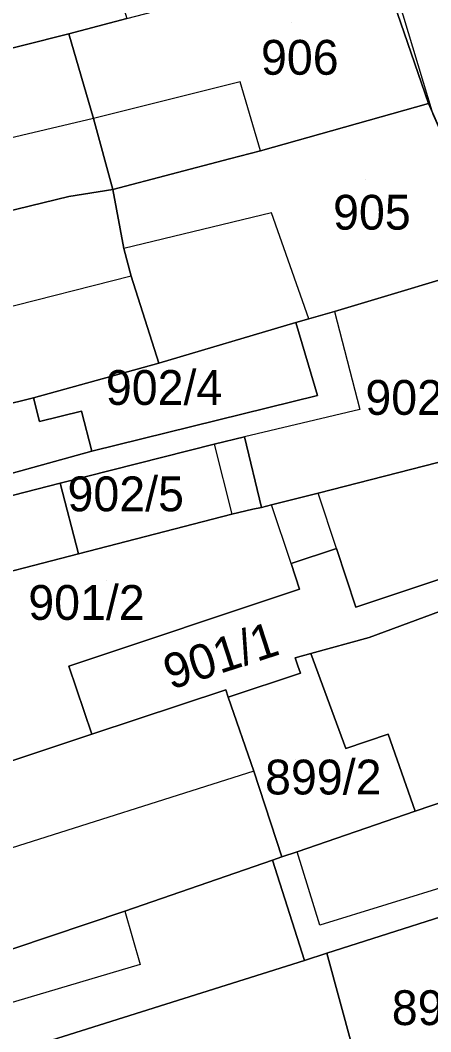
# Model space of a CAD drawing. Extents: x -263423 to -261326, y -1240067 to -1237864.
# Drawn here: x -262694.8 to -262671.2, y -1239280.5 to -1239222.4 of the extents above; entities that cross this region are included whole.
import ezdxf

# ---------------------------------------------------------------- set-up
doc = ezdxf.new("R2010")
doc.units = 0
for name, color, linetype in [('body_kn', 7, 'Continuous'), ('kladpar_druhypozemkov', 7, 'Continuous'), ('kladpar_hranice', 7, 'Continuous'), ('kladpar_parcelnecisla', 7, 'Continuous'), ('kladpar_plochy', 7, 'Continuous'), ('tarchy_linie', 7, 'Continuous'), ('zappar_hrandruhpozemk', 7, 'Continuous')]:
    doc.layers.add(name, color=color, linetype=linetype)

msp = doc.modelspace()

# ---------------------------------------------------------------- linework, layer by layer
at = {"layer": 'body_kn'}
for p, q in [((-262692.03, -1239223.17), (-262692.03, -1239223.17)), ((-262692.03, -1239223.17), (-262692.03, -1239223.17)), ((-262682.19, -1239225.92), (-262682.19, -1239225.92)), ((-262671.37, -1239227.18), (-262671.37, -1239227.18)), ((-262690.61, -1239228.03), (-262690.61, -1239228.03)), ((-262690.61, -1239228.03), (-262690.61, -1239228.03)), ((-262681.01, -1239229.89), (-262681.01, -1239229.89)), ((-262681.01, -1239229.89), (-262681.01, -1239229.89)), ((-262682.8, -1239230.36), (-262682.8, -1239230.36)), ((-262692.04, -1239232.51), (-262692.04, -1239232.51)), ((-262689.5, -1239232.12), (-262689.5, -1239232.12)), ((-262680.39, -1239233.46), (-262680.39, -1239233.46)), ((-262688.87, -1239235.5), (-262688.87, -1239235.5)), ((-262688.46, -1239237.1), (-262688.46, -1239237.1)), ((-262688.46, -1239237.1), (-262688.46, -1239237.1)), ((-262678.24, -1239239.55), (-262678.24, -1239239.55)), ((-262678.24, -1239239.55), (-262678.24, -1239239.55)), ((-262676.77, -1239239.13), (-262676.77, -1239239.13)), ((-262676.77, -1239239.13), (-262676.77, -1239239.13)), ((-262678.98, -1239239.76), (-262678.98, -1239239.76)), ((-262686.86, -1239242.09), (-262686.86, -1239242.09)), ((-262694.07, -1239244.09), (-262694.07, -1239244.09)), ((-262677.75, -1239243.94), (-262677.75, -1239243.94)), ((-262677.75, -1239243.94), (-262677.75, -1239243.94)), ((-262691.3, -1239244.85), (-262691.3, -1239244.85)), ((-262675.31, -1239244.76), (-262675.31, -1239244.76)), ((-262693.72, -1239245.44), (-262693.72, -1239245.44)), ((-262681.93, -1239246.32), (-262681.93, -1239246.32)), ((-262690.71, -1239247.15), (-262690.71, -1239247.15)), ((-262683.68, -1239246.74), (-262683.68, -1239246.74)), ((-262683.68, -1239246.74), (-262683.68, -1239246.74)), ((-262692.54, -1239248.99), (-262692.54, -1239248.99)), ((-262692.54, -1239248.99), (-262692.54, -1239248.99)), ((-262677.71, -1239249.56), (-262677.71, -1239249.56)), ((-262681.46, -1239250.47), (-262681.46, -1239250.47)), ((-262680.97, -1239250.39), (-262680.97, -1239250.39)), ((-262680.38, -1239250.24), (-262680.38, -1239250.24)), ((-262682.67, -1239250.76), (-262682.67, -1239250.76)), ((-262682.67, -1239250.76), (-262682.67, -1239250.76)), ((-262676.65, -1239252.74), (-262676.65, -1239252.74)), ((-262676.65, -1239252.74), (-262676.65, -1239252.74)), ((-262691.49, -1239253.04), (-262691.49, -1239253.04)), ((-262679.26, -1239253.61), (-262679.26, -1239253.61)), ((-262679.26, -1239253.61), (-262679.26, -1239253.61)), ((-262678.77, -1239255.07), (-262678.77, -1239255.07)), ((-262675.53, -1239256.11), (-262675.53, -1239256.11)), ((-262674.77, -1239257.86), (-262674.77, -1239257.86)), ((-262678.13, -1239258.78), (-262678.13, -1239258.78)), ((-262679.02, -1239259.02), (-262679.02, -1239259.02)), ((-262692.03, -1239259.49), (-262692.03, -1239259.49)), ((-262678.87, -1239259.48), (-262678.87, -1239259.48)), ((-262678.72, -1239259.91), (-262678.72, -1239259.91)), ((-262683.02, -1239260.86), (-262683.02, -1239260.86)), ((-262682.87, -1239261.29), (-262682.87, -1239261.29)), ((-262690.72, -1239263.41), (-262690.72, -1239263.41)), ((-262673.68, -1239263.41), (-262673.68, -1239263.41)), ((-262676.12, -1239264.23), (-262676.12, -1239264.23)), ((-262681.41, -1239265.53), (-262681.41, -1239265.53)), ((-262672.13, -1239267.83), (-262672.13, -1239267.83)), ((-262678.91, -1239270.16), (-262678.91, -1239270.16)), ((-262680.32, -1239270.64), (-262680.32, -1239270.64)), ((-262679.8, -1239270.46), (-262679.8, -1239270.46)), ((-262688.82, -1239273.57), (-262688.82, -1239273.57)), ((-262688.82, -1239273.57), (-262688.82, -1239273.57)), ((-262677.61, -1239274.38), (-262677.61, -1239274.38)), ((-262677.2, -1239275.98), (-262677.2, -1239275.98)), ((-262687.94, -1239276.63), (-262687.94, -1239276.63)), ((-262678.48, -1239276.4), (-262678.48, -1239276.4))]:
    msp.add_line(p, q, dxfattribs=at)
at = {"layer": 'kladpar_druhypozemkov'}
for p, q in [((-262679.26, -1239222.52), (-262679.26, -1239222.52)), ((-262674.96, -1239231.52), (-262674.96, -1239231.52)), ((-262684.47, -1239243.03), (-262684.47, -1239243.03)), ((-262685.94, -1239249.3), (-262685.94, -1239249.3)), ((-262689.9, -1239254.57), (-262689.9, -1239254.57)), ((-262683.74, -1239258.41), (-262683.74, -1239258.41)), ((-262679, -1239264.87), (-262679, -1239264.87))]:
    msp.add_line(p, q, dxfattribs=at)
at = {"layer": 'kladpar_hranice'}
for points in [[(-262715.06, -1239220), (-262708.03, -1239218.38), (-262702.7, -1239217.13), (-262702.51, -1239217.86), (-262690.89, -1239214.87), (-262689.72, -1239219.02), (-262688.71, -1239222.29), (-262692.03, -1239223.17), (-262710.85, -1239227.91), (-262732.67, -1239233.09), (-262733.25, -1239230.79), (-262734.59, -1239225.48), (-262715.06, -1239220)], [(-262679.97, -1239220), (-262674.35, -1239218.47), (-262671.37, -1239227.18), (-262681.01, -1239229.89), (-262682.8, -1239230.36), (-262689.5, -1239232.12), (-262690.61, -1239228.03), (-262692.03, -1239223.17), (-262688.71, -1239222.29), (-262685.52, -1239221.47), (-262679.97, -1239220)], [(-262668.72, -1239219.55), (-262664.8, -1239231.64), (-262661.84, -1239241.05), (-262663.19, -1239242.03), (-262661.58, -1239246.77), (-262658.56, -1239256.33), (-262655.56, -1239269.6), (-262655.49, -1239269.91), (-262652.31, -1239281.22), (-262648.42, -1239294.91), (-262648.62, -1239295.03), (-262651.8, -1239295.72), (-262652.57, -1239296.02), (-262656.11, -1239280.76), (-262658.71, -1239272.06), (-262659.18, -1239270.4), (-262661.07, -1239264.07), (-262663.89, -1239253.84), (-262664.22, -1239252.34), (-262665.51, -1239246.43), (-262667.32, -1239236.29), (-262671.37, -1239227.18), (-262674.35, -1239218.47)], [(-262692.03, -1239223.17), (-262690.61, -1239228.03), (-262689.5, -1239232.12), (-262692.04, -1239232.51), (-262708.57, -1239236.53), (-262730.14, -1239242.29), (-262730.25, -1239241.72), (-262730.9, -1239239.42), (-262732.67, -1239233.09), (-262710.85, -1239227.91), (-262692.03, -1239223.17)], [(-262681.01, -1239229.89), (-262671.37, -1239227.18), (-262667.32, -1239236.29), (-262676.77, -1239239.13), (-262678.24, -1239239.55), (-262678.98, -1239239.76), (-262686.86, -1239242.09), (-262688.46, -1239237.1), (-262688.87, -1239235.5), (-262689.5, -1239232.12), (-262682.8, -1239230.36), (-262681.01, -1239229.89)], [(-262708.57, -1239236.53), (-262692.04, -1239232.51), (-262689.5, -1239232.12), (-262688.87, -1239235.5), (-262688.46, -1239237.1), (-262686.86, -1239242.09), (-262694.07, -1239244.09), (-262705.69, -1239246.95), (-262716.24, -1239249.47), (-262727.44, -1239252.14), (-262727.73, -1239250.99), (-262728.38, -1239248.62), (-262730.14, -1239242.29), (-262708.57, -1239236.53)], [(-262667.32, -1239236.29), (-262665.51, -1239246.43), (-262677.71, -1239249.56), (-262680.38, -1239250.24), (-262680.97, -1239250.39), (-262681.93, -1239246.32), (-262683.68, -1239246.74), (-262692.54, -1239248.99), (-262708.13, -1239252.98), (-262708.97, -1239253.19), (-262709.29, -1239252.28), (-262690.71, -1239247.15), (-262677.75, -1239243.94), (-262678.98, -1239239.76), (-262678.24, -1239239.55), (-262676.77, -1239239.13), (-262667.32, -1239236.29)], [(-262677.75, -1239243.94), (-262690.71, -1239247.15), (-262691.3, -1239244.85), (-262693.72, -1239245.44), (-262694.07, -1239244.09), (-262686.86, -1239242.09), (-262678.98, -1239239.76), (-262677.75, -1239243.94)], [(-262716.24, -1239249.47), (-262705.69, -1239246.95), (-262694.07, -1239244.09), (-262693.72, -1239245.44), (-262691.3, -1239244.85), (-262690.71, -1239247.15), (-262709.29, -1239252.28)], [(-262682.67, -1239250.76), (-262681.46, -1239250.47), (-262680.97, -1239250.39), (-262680.38, -1239250.24), (-262677.71, -1239249.56), (-262665.51, -1239246.43), (-262664.22, -1239252.34), (-262675.53, -1239256.11), (-262676.65, -1239252.74), (-262679.26, -1239253.61), (-262678.77, -1239255.07), (-262692.03, -1239259.49), (-262690.72, -1239263.41), (-262695.42, -1239264.97), (-262696.72, -1239260.43), (-262698.31, -1239254.8), (-262691.49, -1239253.04), (-262682.67, -1239250.76)], [(-262692.54, -1239248.99), (-262683.68, -1239246.74), (-262681.93, -1239246.32), (-262680.97, -1239250.39), (-262681.46, -1239250.47), (-262682.67, -1239250.76), (-262691.49, -1239253.04), (-262692.54, -1239248.99)], [(-262708.13, -1239252.98), (-262692.54, -1239248.99), (-262691.49, -1239253.04), (-262698.31, -1239254.8), (-262706.92, -1239257.48), (-262708.13, -1239252.98)], [(-262663.89, -1239253.84), (-262674.77, -1239257.86), (-262678.13, -1239258.78), (-262679.02, -1239259.02), (-262678.87, -1239259.48), (-262678.72, -1239259.91), (-262682.87, -1239261.29), (-262683.02, -1239260.86), (-262690.72, -1239263.41), (-262692.03, -1239259.49), (-262678.77, -1239255.07), (-262679.26, -1239253.61), (-262676.65, -1239252.74), (-262675.53, -1239256.11), (-262664.22, -1239252.34), (-262663.89, -1239253.84)], [(-262663.89, -1239253.84), (-262661.07, -1239264.07), (-262672.13, -1239267.83), (-262673.68, -1239263.41), (-262676.12, -1239264.23), (-262678.13, -1239258.78), (-262674.77, -1239257.86), (-262663.89, -1239253.84)], [(-262672.13, -1239267.83), (-262678.91, -1239270.16), (-262679.8, -1239270.46), (-262681.41, -1239265.53), (-262682.87, -1239261.29), (-262678.72, -1239259.91), (-262678.87, -1239259.48), (-262679.02, -1239259.02), (-262678.13, -1239258.78), (-262676.12, -1239264.23), (-262673.68, -1239263.41), (-262672.13, -1239267.83)], [(-262704.68, -1239267.56), (-262699.57, -1239266.09), (-262695.42, -1239264.97), (-262690.72, -1239263.41), (-262683.02, -1239260.86), (-262682.87, -1239261.29), (-262681.41, -1239265.53), (-262679.8, -1239270.46), (-262680.32, -1239270.64), (-262688.82, -1239273.57), (-262699.5, -1239277.15), (-262718.86, -1239283.33), (-262720.64, -1239277.58), (-262721.35, -1239275.27), (-262722.18, -1239272.71), (-262704.68, -1239267.56)], [(-262672.13, -1239267.83), (-262661.07, -1239264.07), (-262659.18, -1239270.4), (-262658.71, -1239272.06), (-262666.69, -1239274.24), (-262667.1, -1239272.77), (-262677.2, -1239275.98), (-262678.48, -1239276.4), (-262680.32, -1239270.64), (-262679.8, -1239270.46), (-262678.91, -1239270.16), (-262672.13, -1239267.83)], [(-262699.5, -1239277.15), (-262688.82, -1239273.57), (-262680.32, -1239270.64), (-262678.48, -1239276.4), (-262698.28, -1239282.64), (-262717.14, -1239288.71), (-262718.86, -1239283.33), (-262699.5, -1239277.15)], [(-262667.1, -1239272.77), (-262666.69, -1239274.24), (-262658.71, -1239272.06), (-262656.11, -1239280.76), (-262663.51, -1239282.57), (-262668.04, -1239283.68), (-262667.92, -1239284), (-262666.93, -1239288.02), (-262673.56, -1239289.59), (-262674.68, -1239285.5), (-262675.73, -1239281.41), (-262677.2, -1239275.98), (-262667.1, -1239272.77)], [(-262698.28, -1239282.64), (-262678.48, -1239276.4), (-262677.2, -1239275.98), (-262675.73, -1239281.41), (-262674.68, -1239285.5), (-262673.56, -1239289.59), (-262674.71, -1239289.89), (-262681.19, -1239291.54), (-262682.94, -1239291.99), (-262685.11, -1239292.52), (-262691.81, -1239294.22), (-262713.28, -1239300.99), (-262717.14, -1239288.71), (-262698.28, -1239282.64)]]:
    msp.add_lwpolyline(points, dxfattribs=at)
at = {"layer": 'kladpar_plochy'}
for points in [[(-262715.06, -1239220), (-262708.03, -1239218.38), (-262702.7, -1239217.13), (-262702.51, -1239217.86), (-262690.89, -1239214.87), (-262689.72, -1239219.02), (-262688.71, -1239222.29), (-262692.03, -1239223.17), (-262710.85, -1239227.91), (-262732.67, -1239233.09), (-262733.25, -1239230.79), (-262734.59, -1239225.48)], [(-262679.97, -1239220), (-262674.35, -1239218.47), (-262671.37, -1239227.18), (-262681.01, -1239229.89), (-262682.8, -1239230.36), (-262689.5, -1239232.12), (-262690.61, -1239228.03), (-262692.03, -1239223.17), (-262688.71, -1239222.29), (-262685.52, -1239221.47)], [(-262692.03, -1239223.17), (-262690.61, -1239228.03), (-262689.5, -1239232.12), (-262692.04, -1239232.51), (-262708.57, -1239236.53), (-262730.14, -1239242.29), (-262730.25, -1239241.72), (-262730.9, -1239239.42), (-262732.67, -1239233.09), (-262710.85, -1239227.91)], [(-262681.01, -1239229.89), (-262671.37, -1239227.18), (-262667.32, -1239236.29), (-262676.77, -1239239.13), (-262678.24, -1239239.55), (-262678.98, -1239239.76), (-262686.86, -1239242.09), (-262688.46, -1239237.1), (-262688.87, -1239235.5), (-262689.5, -1239232.12), (-262682.8, -1239230.36)], [(-262708.57, -1239236.53), (-262692.04, -1239232.51), (-262689.5, -1239232.12), (-262688.87, -1239235.5), (-262688.46, -1239237.1), (-262686.86, -1239242.09), (-262694.07, -1239244.09), (-262705.69, -1239246.95), (-262716.24, -1239249.47), (-262727.44, -1239252.14), (-262727.73, -1239250.99), (-262728.38, -1239248.62), (-262730.14, -1239242.29)], [(-262667.32, -1239236.29), (-262665.51, -1239246.43), (-262677.71, -1239249.56), (-262680.38, -1239250.24), (-262680.97, -1239250.39), (-262681.93, -1239246.32), (-262683.68, -1239246.74), (-262692.54, -1239248.99), (-262708.13, -1239252.98), (-262708.97, -1239253.19), (-262709.29, -1239252.28), (-262690.71, -1239247.15), (-262677.75, -1239243.94), (-262678.98, -1239239.76), (-262678.24, -1239239.55), (-262676.77, -1239239.13)], [(-262677.75, -1239243.94), (-262690.71, -1239247.15), (-262691.3, -1239244.85), (-262693.72, -1239245.44), (-262694.07, -1239244.09), (-262686.86, -1239242.09), (-262678.98, -1239239.76)], [(-262716.24, -1239249.47), (-262705.69, -1239246.95), (-262694.07, -1239244.09), (-262693.72, -1239245.44), (-262691.3, -1239244.85), (-262690.71, -1239247.15), (-262709.29, -1239252.28), (-262715.14, -1239253.97)], [(-262682.67, -1239250.76), (-262681.46, -1239250.47), (-262680.97, -1239250.39), (-262680.38, -1239250.24), (-262677.71, -1239249.56), (-262665.51, -1239246.43), (-262664.22, -1239252.34), (-262675.53, -1239256.11), (-262676.65, -1239252.74), (-262679.26, -1239253.61), (-262678.77, -1239255.07), (-262692.03, -1239259.49), (-262690.72, -1239263.41), (-262695.42, -1239264.97), (-262696.72, -1239260.43), (-262698.31, -1239254.8), (-262691.49, -1239253.04)], [(-262692.54, -1239248.99), (-262683.68, -1239246.74), (-262681.93, -1239246.32), (-262680.97, -1239250.39), (-262681.46, -1239250.47), (-262682.67, -1239250.76), (-262691.49, -1239253.04)], [(-262708.13, -1239252.98), (-262692.54, -1239248.99), (-262691.49, -1239253.04), (-262698.31, -1239254.8), (-262706.92, -1239257.48)], [(-262663.89, -1239253.84), (-262674.77, -1239257.86), (-262678.13, -1239258.78), (-262679.02, -1239259.02), (-262678.87, -1239259.48), (-262678.72, -1239259.91), (-262682.87, -1239261.29), (-262683.02, -1239260.86), (-262690.72, -1239263.41), (-262692.03, -1239259.49), (-262678.77, -1239255.07), (-262679.26, -1239253.61), (-262676.65, -1239252.74), (-262675.53, -1239256.11), (-262664.22, -1239252.34)], [(-262663.89, -1239253.84), (-262661.07, -1239264.07), (-262672.13, -1239267.83), (-262673.68, -1239263.41), (-262676.12, -1239264.23), (-262678.13, -1239258.78), (-262674.77, -1239257.86)], [(-262672.13, -1239267.83), (-262678.91, -1239270.16), (-262679.8, -1239270.46), (-262681.41, -1239265.53), (-262682.87, -1239261.29), (-262678.72, -1239259.91), (-262678.87, -1239259.48), (-262679.02, -1239259.02), (-262678.13, -1239258.78), (-262676.12, -1239264.23), (-262673.68, -1239263.41)], [(-262704.68, -1239267.56), (-262699.57, -1239266.09), (-262695.42, -1239264.97), (-262690.72, -1239263.41), (-262683.02, -1239260.86), (-262682.87, -1239261.29), (-262681.41, -1239265.53), (-262679.8, -1239270.46), (-262680.32, -1239270.64), (-262688.82, -1239273.57), (-262699.5, -1239277.15), (-262718.86, -1239283.33), (-262720.64, -1239277.58), (-262721.35, -1239275.27), (-262722.18, -1239272.71)], [(-262672.13, -1239267.83), (-262661.07, -1239264.07), (-262659.18, -1239270.4), (-262658.71, -1239272.06), (-262666.69, -1239274.24), (-262667.1, -1239272.77), (-262677.2, -1239275.98), (-262678.48, -1239276.4), (-262680.32, -1239270.64), (-262679.8, -1239270.46), (-262678.91, -1239270.16)], [(-262699.5, -1239277.15), (-262688.82, -1239273.57), (-262680.32, -1239270.64), (-262678.48, -1239276.4), (-262698.28, -1239282.64), (-262717.14, -1239288.71), (-262718.86, -1239283.33)], [(-262667.1, -1239272.77), (-262666.69, -1239274.24), (-262658.71, -1239272.06), (-262656.11, -1239280.76), (-262663.51, -1239282.57), (-262668.04, -1239283.68), (-262667.92, -1239284), (-262666.93, -1239288.02), (-262673.56, -1239289.59), (-262674.68, -1239285.5), (-262675.73, -1239281.41), (-262677.2, -1239275.98)], [(-262698.28, -1239282.64), (-262678.48, -1239276.4), (-262677.2, -1239275.98), (-262675.73, -1239281.41), (-262674.68, -1239285.5), (-262673.56, -1239289.59), (-262674.71, -1239289.89), (-262681.19, -1239291.54), (-262682.94, -1239291.99), (-262685.11, -1239292.52), (-262691.81, -1239294.22), (-262713.28, -1239300.99), (-262717.14, -1239288.71)]]:
    msp.add_lwpolyline(points, close=True, dxfattribs=at)
msp.add_lwpolyline([(-262668.72, -1239219.55), (-262664.8, -1239231.64), (-262661.84, -1239241.05), (-262663.19, -1239242.03), (-262661.58, -1239246.77), (-262658.56, -1239256.33), (-262655.56, -1239269.6), (-262655.49, -1239269.91), (-262652.31, -1239281.22), (-262648.42, -1239294.91), (-262648.62, -1239295.03), (-262651.8, -1239295.72), (-262652.57, -1239296.02), (-262656.11, -1239280.76), (-262658.71, -1239272.06), (-262659.18, -1239270.4), (-262661.07, -1239264.07), (-262663.89, -1239253.84), (-262664.22, -1239252.34), (-262665.51, -1239246.43), (-262667.32, -1239236.29), (-262671.37, -1239227.18), (-262674.35, -1239218.47)], dxfattribs=at)
at = {"layer": 'tarchy_linie'}
msp.add_lwpolyline([(-262643.64, -1239322.71), (-262648.26, -1239307.87), (-262648.46, -1239307.91), (-262660.55, -1239262.7), (-262665.57, -1239246.08), (-262667.32, -1239236.29), (-262671.09, -1239227.81), (-262678.3, -1239203.94), (-262678.78, -1239202.39), (-262688.15, -1239175.03), (-262689.78, -1239170.14), (-262704.09, -1239132.96)], dxfattribs=at)
at = {"layer": 'zappar_hrandruhpozemk'}
for p, q in [((-262682.19, -1239225.92), (-262690.61, -1239228.03)), ((-262681.01, -1239229.89), (-262682.19, -1239225.92)), ((-262690.61, -1239228.03), (-262709.75, -1239232.57)), ((-262680.39, -1239233.46), (-262688.87, -1239235.5)), ((-262678.24, -1239239.55), (-262680.39, -1239233.46)), ((-262688.46, -1239237.1), (-262707.16, -1239241.84)), ((-262676.77, -1239239.13), (-262675.31, -1239244.76)), ((-262675.31, -1239244.76), (-262681.93, -1239246.32)), ((-262683.68, -1239246.74), (-262682.67, -1239250.76)), ((-262676.65, -1239252.74), (-262677.71, -1239249.56)), ((-262679.26, -1239253.61), (-262680.38, -1239250.24)), ((-262681.41, -1239265.53), (-262700.52, -1239271.6)), ((-262677.61, -1239274.38), (-262678.91, -1239270.16)), ((-262664.76, -1239270.4), (-262677.61, -1239274.38)), ((-262688.82, -1239273.57), (-262687.94, -1239276.63)), ((-262687.94, -1239276.63), (-262698.67, -1239279.83))]:
    msp.add_line(p, q, dxfattribs=at)

# ---------------------------------------------------------------- texts
at = {"layer": 'kladpar_parcelnecisla'}
for s, p in [('906', (-262680.99, -1239225.52)), ('905', (-262676.846, -1239234.42)), ('902/4', (-262689.907, -1239244.49)), ('902/3', (-262674.99, -1239245.06)), ('902/5', (-262692.112, -1239250.6)), ('901/2', (-262694.368, -1239256.84)), ('899/2', (-262680.757, -1239266.87)), ('895/2', (-262673.472, -1239280.12))]:
    msp.add_text(s, height=2, dxfattribs=at).set_placement(p)
msp.add_text('901/1', height=2, rotation=18, dxfattribs=at).set_placement((-262686.183, -1239260.866))

doc.saveas('drawing.dxf')
